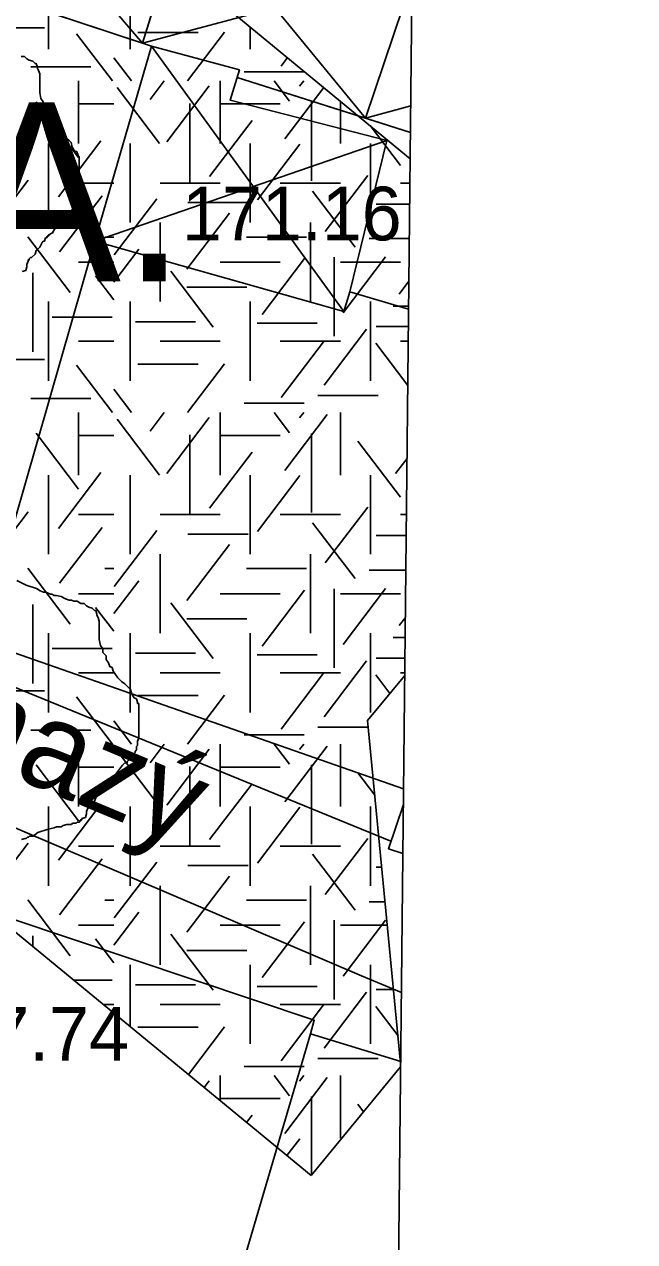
# Model space of a CAD drawing. Extents: x 419101 to 420177, y 4451541 to 4452254.
# Drawn here: x 420159.46 to 420173.1, y 4451735.43 to 4451762.63 of the extents above; entities that cross this region are included whole.
import ezdxf

# ---------------------------------------------------------------- set-up
doc = ezdxf.new("R2010")
doc.units = 0
for name, color, linetype in [('0_ÖNERİ_LEJAND', 7, 'Continuous'), ('3_HALİHAZIR', 7, 'Continuous'), ('Level 3', 7, 'Continuous'), ('Level 41', 7, 'Continuous'), ('Level 62', 7, 'Continuous')]:
    doc.layers.add(name, color=color, linetype=linetype)

# ---------------------------------------------------------------- blocks, each defined once
blk = doc.blocks.new('YA')
at = {"layer": 'Level 41'}
blk.add_text('Y.A.', height=4, dxfattribs=at).set_placement((-5.166, -2))

msp = doc.modelspace()

# ---------------------------------------------------------------- linework, layer by layer
at = {"layer": '0_ÖNERİ_LEJAND'}
msp.add_lwpolyline([(419108.722, 4452245.778), (420173.096, 4452234.536), (420165.768, 4451540.511), (419101.295, 4451551.753)], close=True, dxfattribs=at)
at = {"layer": '3_HALİHAZIR'}
for p, q in [((420157.683, 4451767.396), (420162.102, 4451762.211)), ((420163.092, 4451765.414), (420167.079, 4451760.538)), ((420168.126, 4451763.827), (420162.102, 4451762.211)), ((420162.301, 4451762.145), (420166.598, 4451756.221)), ((420168.094, 4451760.816), (420167.079, 4451760.538)), ((420161.038, 4451757.793), (420167.559, 4451760.042))]:
    msp.add_line(p, q, dxfattribs=at)
for points in [[(420157.683, 4451767.396), (420156.655, 4451764.014), (420162.102, 4451762.211), (420163.169, 4451765.663)], [(420158.462, 4451748.859), (420147.852, 4451752.73), (420150.491, 4451764.757), (420153.607, 4451763.807), (420153.988, 4451764.897), (420162.301, 4451762.145), (420161.038, 4451757.793)], [(420161.038, 4451757.793), (420162.301, 4451762.145), (420164.265, 4451761.617), (420164.056, 4451760.943), (420167.559, 4451760.042), (420166.732, 4451756.657), (420166.598, 4451756.221)], [(420165.852, 4451740.075), (420160.081, 4451720.458), (420151.726, 4451727.401), (420156.438, 4451743.564), (420165.939, 4451740.382)]]:
    msp.add_lwpolyline(points, close=True, dxfattribs=at)
for points in [[(420168.124, 4451763.637), (420167.079, 4451760.538), (420164.212, 4451761.446), (420164.265, 4451761.617), (420162.301, 4451762.145), (420162.102, 4451762.211), (420163.092, 4451765.414), (420168.126, 4451763.867)], [(420168.124, 4451763.637), (420167.079, 4451760.538), (420168.088, 4451760.218)], [(420167.933, 4451745.55), (420158.462, 4451748.859), (420161.038, 4451757.793), (420162.301, 4451762.145), (420164.265, 4451761.617), (420164.212, 4451761.446), (420168.088, 4451760.218)], [(420167.933, 4451745.55), (420158.462, 4451748.859), (420161.038, 4451757.793), (420166.598, 4451756.221), (420166.732, 4451756.657), (420168.046, 4451756.271)], [(420167.651, 4451744.382), (420147.748, 4451752.526)], [(420167.885, 4451741.003), (420166.991, 4451741.373), (420146.699, 4451750.043)], [(420167.929, 4451745.204), (420167.594, 4451744.214), (420167.918, 4451744.108)], [(420167.611, 4451715.043), (420167.487, 4451714.764), (420160.081, 4451720.458), (420165.852, 4451740.075), (420167.869, 4451739.459)]]:
    msp.add_lwpolyline(points, dxfattribs=at)
at = {"layer": 'Level 3'}
for points in [[(420159.388, 4451761.915), (420159.466, 4451761.915), (420159.518, 4451761.863), (420159.569, 4451761.837), (420159.647, 4451761.811), (420159.699, 4451761.759), (420159.725, 4451761.759), (420159.751, 4451761.681), (420159.751, 4451761.655), (420159.777, 4451761.603), (420159.803, 4451761.525), (420159.803, 4451761.499), (420159.803, 4451761.421), (420159.803, 4451761.369), (420159.803, 4451761.291), (420159.803, 4451761.265), (420159.803, 4451761.187), (420159.803, 4451761.11), (420159.829, 4451760.98), (420159.881, 4451760.902), (420159.881, 4451760.824), (420159.959, 4451760.746), (420159.959, 4451760.668), (420160.01, 4451760.59), (420160.036, 4451760.512), (420160.088, 4451760.486), (420160.114, 4451760.408), (420160.166, 4451760.33), (420160.218, 4451760.253), (420160.296, 4451760.175), (420160.374, 4451760.123), (420160.425, 4451760.071), (420160.451, 4451760.045), (420160.503, 4451759.993), (420160.529, 4451759.889), (420160.581, 4451759.811), (420160.633, 4451759.785), (420160.659, 4451759.707), (420160.659, 4451759.681), (420160.685, 4451759.681), (420160.685, 4451759.655), (420160.685, 4451759.629), (420160.685, 4451759.577), (420160.685, 4451759.474), (420160.685, 4451759.422), (420160.685, 4451759.344), (420160.685, 4451759.266), (420160.685, 4451759.188), (420160.685, 4451759.11), (420160.685, 4451759.032), (420160.685, 4451758.98), (420160.685, 4451758.902), (420160.659, 4451758.85), (420160.659, 4451758.746), (420160.633, 4451758.72), (420160.633, 4451758.643), (420160.607, 4451758.617), (420160.607, 4451758.591), (420160.555, 4451758.539), (420160.503, 4451758.461), (420160.477, 4451758.461), (420160.477, 4451758.435), (420160.451, 4451758.409), (420160.425, 4451758.383), (420160.425, 4451758.357), (420160.4, 4451758.357), (420160.374, 4451758.357)], [(420160.374, 4451758.357), (420160.322, 4451758.305), (420160.166, 4451758.097), (420160.114, 4451758.019), (420160.088, 4451757.967), (420160.062, 4451757.967), (420160.036, 4451757.941), (420160.01, 4451757.941), (420160.01, 4451757.915), (420159.984, 4451757.915), (420159.984, 4451757.889), (420159.959, 4451757.889), (420159.959, 4451757.863), (420159.933, 4451757.863), (420159.907, 4451757.786), (420159.881, 4451757.786), (420159.855, 4451757.76), (420159.803, 4451757.656), (420159.725, 4451757.578), (420159.699, 4451757.5), (420159.621, 4451757.422), (420159.595, 4451757.422), (420159.569, 4451757.396), (420159.569, 4451757.37), (420159.543, 4451757.37), (420159.543, 4451757.344), (420159.518, 4451757.266), (420159.518, 4451757.214), (420159.492, 4451757.136), (420159.414, 4451757.11)], [(420159.293, 4451750.21), (420159.501, 4451750.106), (420159.734, 4451750.028), (420159.812, 4451749.976), (420159.89, 4451749.95), (420159.942, 4451749.95), (420159.994, 4451749.924), (420160.045, 4451749.898), (420160.071, 4451749.898), (420160.123, 4451749.872), (420160.175, 4451749.872), (420160.279, 4451749.846), (420160.383, 4451749.794), (420160.46, 4451749.768), (420160.512, 4451749.768), (420160.564, 4451749.742), (420160.616, 4451749.742), (420160.642, 4451749.742), (420160.72, 4451749.691), (420160.798, 4451749.691), (420160.85, 4451749.639), (420160.901, 4451749.613), (420160.979, 4451749.587), (420161.031, 4451749.535), (420161.057, 4451749.535), (420161.083, 4451749.457), (420161.083, 4451749.431), (420161.109, 4451749.379), (420161.135, 4451749.301), (420161.135, 4451749.275), (420161.135, 4451749.197), (420161.135, 4451749.145), (420161.135, 4451749.067), (420161.135, 4451749.041), (420161.135, 4451748.963), (420161.135, 4451748.886), (420161.161, 4451748.756), (420161.213, 4451748.678), (420161.213, 4451748.6), (420161.291, 4451748.522), (420161.291, 4451748.444), (420161.342, 4451748.366), (420161.368, 4451748.288), (420161.42, 4451748.262), (420161.446, 4451748.184), (420161.498, 4451748.106), (420161.55, 4451748.029), (420161.628, 4451747.951), (420161.706, 4451747.899), (420161.757, 4451747.847), (420161.783, 4451747.821), (420161.835, 4451747.769), (420161.861, 4451747.665), (420161.913, 4451747.587), (420161.965, 4451747.561), (420161.991, 4451747.483), (420161.991, 4451747.457), (420162.017, 4451747.457), (420162.017, 4451747.431), (420162.017, 4451747.405), (420162.017, 4451747.353), (420162.017, 4451747.25), (420162.017, 4451747.198), (420162.017, 4451747.12), (420162.017, 4451747.042), (420162.017, 4451746.964), (420162.017, 4451746.886), (420162.017, 4451746.808), (420162.017, 4451746.756), (420162.017, 4451746.678), (420161.991, 4451746.626), (420161.991, 4451746.522), (420161.965, 4451746.496), (420161.965, 4451746.419), (420161.939, 4451746.393), (420161.939, 4451746.367), (420161.887, 4451746.315), (420161.835, 4451746.237), (420161.809, 4451746.237), (420161.809, 4451746.211), (420161.783, 4451746.185), (420161.757, 4451746.159), (420161.757, 4451746.133), (420161.732, 4451746.133), (420161.706, 4451746.133)], [(420161.706, 4451746.133), (420161.654, 4451746.081), (420161.498, 4451745.873), (420161.446, 4451745.795), (420161.42, 4451745.743), (420161.394, 4451745.743), (420161.368, 4451745.717), (420161.342, 4451745.717), (420161.342, 4451745.691), (420161.316, 4451745.691), (420161.316, 4451745.665), (420161.291, 4451745.665), (420161.291, 4451745.639), (420161.265, 4451745.639), (420161.239, 4451745.562), (420161.213, 4451745.562), (420161.187, 4451745.536), (420161.135, 4451745.432), (420161.057, 4451745.354), (420161.031, 4451745.276), (420160.953, 4451745.198), (420160.927, 4451745.198), (420160.901, 4451745.172), (420160.901, 4451745.146), (420160.875, 4451745.146), (420160.875, 4451745.12), (420160.85, 4451745.042), (420160.85, 4451744.99), (420160.824, 4451744.912), (420160.746, 4451744.886), (420160.746, 4451744.86), (420160.72, 4451744.86), (420160.72, 4451744.834), (420160.694, 4451744.834), (420160.694, 4451744.808), (420160.668, 4451744.808), (420160.642, 4451744.808), (420160.616, 4451744.783), (420160.59, 4451744.783), (420160.564, 4451744.783), (420160.538, 4451744.783), (420160.512, 4451744.757), (420160.486, 4451744.757), (420160.46, 4451744.757), (420160.434, 4451744.757), (420160.409, 4451744.757), (420160.331, 4451744.731), (420160.279, 4451744.705), (420160.201, 4451744.705), (420160.175, 4451744.705), (420160.123, 4451744.679), (420159.994, 4451744.653), (420159.76, 4451744.575), (420159.656, 4451744.497), (420159.578, 4451744.497), (420159.553, 4451744.471), (420159.527, 4451744.471), (420159.501, 4451744.445), (420159.475, 4451744.445), (420159.397, 4451744.419)]]:
    msp.add_lwpolyline(points, dxfattribs=at)
at = {"layer": 'Level 41'}
for p, q in [((420160, 4451762.079), (420160, 4451763.847)), ((420161.821, 4451762.079), (420161.821, 4451763.847)), ((420158.564, 4451762.556), (420159.907, 4451762.556)), ((420161.43, 4451761.37), (420160.628, 4451762.426)), ((420161.998, 4451762.452), (420163.34, 4451762.452)), ((420163.106, 4451761.37), (420163.935, 4451762.461)), ((420164.507, 4451762.079), (420164.507, 4451762.575)), ((420161.853, 4451761.37), (420161.459, 4451761.888)), ((420165.197, 4451761.703), (420165.339, 4451761.89)), ((420159.603, 4451761.682), (420160.946, 4451761.682)), ((420164.368, 4451761.576), (420165.711, 4451761.576)), ((420160.671, 4451761.37), (420160.671, 4451759.972)), ((420160.671, 4451761.37), (420160.671, 4451759.972)), ((420162.269, 4451760.953), (420162.586, 4451761.37)), ((420163.835, 4451761.37), (420163.835, 4451759.972)), ((420165.384, 4451760.918), (420165.04, 4451761.37)), ((420165.61, 4451761.25), (420165.701, 4451761.37)), ((420162.48, 4451759.972), (420161.531, 4451761.222)), ((420162.64, 4451760.007), (420163.589, 4451761.257)), ((420165.277, 4451760.076), (420166.149, 4451761.223)), ((420160.672, 4451759.656), (420159.723, 4451760.905)), ((420160.671, 4451760.856), (420161.459, 4451760.856)), ((420163.16, 4451760.868), (420163.16, 4451759.101)), ((420163.835, 4451760.856), (420165.178, 4451760.856)), ((420165.877, 4451760.903), (420165.877, 4451759.136)), ((420166.521, 4451760.917), (420166.521, 4451759.972)), ((420163.6, 4451759.235), (420164.549, 4451760.485)), ((420167.861, 4451759.481), (420167.185, 4451760.371)), ((420160, 4451759.972), (420160, 4451758.205)), ((420160, 4451759.972), (420160, 4451758.205)), ((420160.22, 4451758.779), (420161.169, 4451760.029)), ((420161.821, 4451758.205), (420161.821, 4451759.972)), ((420164.507, 4451759.972), (420164.507, 4451758.205)), ((420164.666, 4451758.71), (420165.615, 4451759.96)), ((420167.193, 4451759.972), (420167.193, 4451758.205)), ((420158.595, 4451757.904), (420159.544, 4451759.154)), ((420160.671, 4451759.088), (420161.459, 4451759.088)), ((420162.492, 4451759.088), (420163.835, 4451759.088)), ((420165.178, 4451759.088), (420166.521, 4451759.088)), ((420166.183, 4451758.009), (420167.134, 4451759.258)), ((420167.864, 4451759.088), (420168.076, 4451759.088)), ((420166.849, 4451757.659), (420165.899, 4451758.908)), ((420160.246, 4451757.553), (420161.196, 4451758.802)), ((420161.469, 4451757.484), (420162.418, 4451758.733)), ((420163.116, 4451758.654), (420164.459, 4451758.654)), ((420167.324, 4451758.618), (420168.071, 4451758.618)), ((420163.094, 4451757.167), (420164.043, 4451758.417)), ((420162.492, 4451758.205), (420162.492, 4451756.438)), ((420165.85, 4451758.205), (420165.85, 4451756.438)), ((420160.485, 4451756.641), (420159.536, 4451757.89)), ((420161.255, 4451757.881), (420161.459, 4451757.881)), ((420164.422, 4451757.881), (420165.765, 4451757.881)), ((420167.164, 4451757.848), (420168.063, 4451757.848)), ((420161.459, 4451756.875), (420162.018, 4451757.611)), ((420160.671, 4451757.321), (420161.459, 4451757.321)), ((420163.835, 4451757.321), (420165.178, 4451757.321)), ((420164.771, 4451756.151), (420165.721, 4451757.401)), ((420166.382, 4451757.433), (420166.382, 4451755.665)), ((420166.521, 4451757.321), (420167.864, 4451757.321)), ((420166.582, 4451756.187), (420167.531, 4451757.436)), ((420159.646, 4451757.083), (420159.646, 4451755.315)), ((420161.459, 4451756.481), (420161.053, 4451757.015)), ((420163.679, 4451755.87), (420162.73, 4451757.12)), ((420163.089, 4451756.761), (420164.432, 4451756.761)), ((420167.834, 4451756.607), (420168.053, 4451756.895)), ((420160, 4451754.67), (420160, 4451756.438)), ((420161.821, 4451754.67), (420161.821, 4451756.438)), ((420164.507, 4451754.67), (420164.507, 4451756.438)), ((420167.193, 4451754.67), (420167.193, 4451756.438)), ((420167.698, 4451756.34), (420168.047, 4451756.34)), ((420160.082, 4451756.095), (420161.425, 4451756.095)), ((420161.944, 4451755.989), (420163.287, 4451755.989)), ((420164.661, 4451755.955), (420166.004, 4451755.955)), ((420167.324, 4451755.884), (420168.042, 4451755.884)), ((420160.671, 4451755.554), (420161.459, 4451755.554)), ((420162.492, 4451755.554), (420163.835, 4451755.554)), ((420165.178, 4451755.554), (420166.521, 4451755.554)), ((420166.157, 4451754.573), (420167.106, 4451755.823)), ((420167.864, 4451755.554), (420168.039, 4451755.554)), ((420165.197, 4451754.294), (420166.146, 4451755.543)), ((420168.028, 4451754.564), (420167.31, 4451755.508)), ((420158.564, 4451755.147), (420159.907, 4451755.147)), ((420161.43, 4451753.961), (420160.628, 4451755.017)), ((420161.998, 4451755.043), (420163.34, 4451755.043)), ((420163.106, 4451753.961), (420163.935, 4451755.052)), ((420161.853, 4451753.961), (420161.459, 4451754.479)), ((420159.603, 4451754.273), (420160.946, 4451754.273)), ((420166.02, 4451754.342), (420167.363, 4451754.342)), ((420160.671, 4451753.961), (420160.671, 4451752.563)), ((420160.671, 4451753.961), (420160.671, 4451752.563)), ((420162.269, 4451753.544), (420162.586, 4451753.961)), ((420163.835, 4451753.961), (420163.835, 4451752.563)), ((420164.368, 4451754.167), (420165.711, 4451754.167)), ((420165.384, 4451753.509), (420165.04, 4451753.961)), ((420165.61, 4451753.841), (420165.701, 4451753.961)), ((420166.521, 4451753.961), (420166.521, 4451752.563)), ((420162.48, 4451752.563), (420161.531, 4451753.813)), ((420162.64, 4451752.598), (420163.589, 4451753.848)), ((420165.277, 4451752.667), (420166.227, 4451753.917)), ((420160.672, 4451752.247), (420159.723, 4451753.496)), ((420160.671, 4451753.447), (420161.459, 4451753.447)), ((420163.16, 4451753.459), (420163.16, 4451751.692)), ((420163.835, 4451753.447), (420165.178, 4451753.447)), ((420165.877, 4451753.494), (420165.877, 4451751.727)), ((420167.861, 4451752.072), (420166.912, 4451753.321)), ((420163.6, 4451751.826), (420164.549, 4451753.076)), ((420167.754, 4451752.598), (420168.011, 4451752.936)), ((420160, 4451752.563), (420160, 4451750.796)), ((420160, 4451752.563), (420160, 4451750.796)), ((420160.22, 4451751.37), (420161.169, 4451752.62)), ((420161.821, 4451750.796), (420161.821, 4451752.563)), ((420164.507, 4451752.563), (420164.507, 4451750.796)), ((420167.193, 4451752.563), (420167.193, 4451750.796)), ((420164.666, 4451751.301), (420165.615, 4451752.551)), ((420158.595, 4451750.495), (420159.544, 4451751.745)), ((420166.183, 4451750.6), (420167.134, 4451751.849)), ((420160.671, 4451751.679), (420161.459, 4451751.679)), ((420162.492, 4451751.679), (420163.835, 4451751.679)), ((420165.178, 4451751.679), (420166.521, 4451751.679)), ((420166.849, 4451750.25), (420165.899, 4451751.499)), ((420167.864, 4451751.679), (420167.998, 4451751.679)), ((420160.246, 4451750.144), (420161.196, 4451751.393)), ((420161.469, 4451750.075), (420162.418, 4451751.324)), ((420163.116, 4451751.245), (420164.459, 4451751.245)), ((420167.324, 4451751.209), (420167.993, 4451751.209)), ((420163.094, 4451749.758), (420164.043, 4451751.008)), ((420162.492, 4451750.796), (420162.492, 4451749.029)), ((420165.85, 4451750.796), (420165.85, 4451749.029)), ((420160.485, 4451749.232), (420159.536, 4451750.481)), ((420161.255, 4451750.472), (420161.459, 4451750.472)), ((420164.422, 4451750.472), (420165.765, 4451750.472)), ((420167.164, 4451750.439), (420167.985, 4451750.439)), ((420161.459, 4451749.466), (420162.018, 4451750.202)), ((420160.671, 4451749.912), (420161.459, 4451749.912)), ((420163.835, 4451749.912), (420165.178, 4451749.912)), ((420164.771, 4451748.742), (420165.721, 4451749.992)), ((420166.382, 4451750.024), (420166.382, 4451748.256)), ((420166.521, 4451749.912), (420167.864, 4451749.912)), ((420166.582, 4451748.778), (420167.531, 4451750.027)), ((420159.646, 4451749.674), (420159.646, 4451747.906)), ((420161.459, 4451749.072), (420161.053, 4451749.606)), ((420163.679, 4451748.461), (420162.73, 4451749.711)), ((420163.089, 4451749.352), (420164.432, 4451749.352)), ((420167.834, 4451749.198), (420167.973, 4451749.381)), ((420160, 4451747.261), (420160, 4451749.029)), ((420161.821, 4451747.261), (420161.821, 4451749.029)), ((420164.507, 4451747.261), (420164.507, 4451749.029)), ((420167.193, 4451747.261), (420167.193, 4451749.029)), ((420167.698, 4451748.931), (420167.969, 4451748.931)), ((420160.082, 4451748.686), (420161.425, 4451748.686)), ((420161.944, 4451748.58), (420163.287, 4451748.58)), ((420164.661, 4451748.546), (420166.004, 4451748.546)), ((420166.157, 4451747.164), (420167.106, 4451748.414)), ((420167.324, 4451748.475), (420167.964, 4451748.475)), ((420160.671, 4451748.145), (420161.459, 4451748.145)), ((420162.492, 4451748.145), (420163.835, 4451748.145)), ((420165.178, 4451748.145), (420166.521, 4451748.145)), ((420165.197, 4451746.885), (420166.146, 4451748.134)), ((420167.627, 4451747.683), (420167.31, 4451748.099)), ((420167.864, 4451748.145), (420167.96, 4451748.145)), ((420158.564, 4451747.738), (420159.907, 4451747.738)), ((420161.43, 4451746.552), (420160.628, 4451747.608)), ((420161.998, 4451747.634), (420163.34, 4451747.634)), ((420163.106, 4451746.552), (420163.935, 4451747.643)), ((420159.603, 4451746.864), (420160.946, 4451746.864)), ((420161.853, 4451746.552), (420161.459, 4451747.07)), ((420166.02, 4451746.933), (420167.144, 4451746.933)), ((420164.368, 4451746.758), (420165.711, 4451746.758)), ((420160.671, 4451746.552), (420160.671, 4451745.154)), ((420160.671, 4451746.552), (420160.671, 4451745.154)), ((420162.48, 4451745.154), (420161.531, 4451746.404)), ((420162.269, 4451746.135), (420162.586, 4451746.552)), ((420162.64, 4451745.189), (420163.589, 4451746.439)), ((420163.835, 4451746.552), (420163.835, 4451745.154)), ((420165.384, 4451746.1), (420165.04, 4451746.552)), ((420165.277, 4451745.258), (420166.227, 4451746.508)), ((420165.61, 4451746.432), (420165.701, 4451746.552)), ((420166.521, 4451746.552), (420166.521, 4451745.154)), ((420160.672, 4451744.838), (420159.723, 4451746.087)), ((420160.671, 4451746.038), (420161.459, 4451746.038)), ((420163.16, 4451746.05), (420163.16, 4451744.283)), ((420163.835, 4451746.038), (420165.178, 4451746.038)), ((420165.877, 4451746.085), (420165.877, 4451744.318)), ((420167.291, 4451745.414), (420166.912, 4451745.912)), ((420163.6, 4451744.417), (420164.549, 4451745.667)), ((420160, 4451745.154), (420160, 4451743.387)), ((420160, 4451745.154), (420160, 4451743.387)), ((420160.22, 4451743.961), (420161.169, 4451745.211)), ((420161.821, 4451743.387), (420161.821, 4451745.154)), ((420164.507, 4451745.154), (420164.507, 4451743.387)), ((420164.666, 4451743.892), (420165.615, 4451745.142)), ((420167.193, 4451745.154), (420167.193, 4451743.387)), ((420166.183, 4451743.191), (420167.134, 4451744.44)), ((420158.595, 4451743.086), (420159.544, 4451744.336)), ((420160.671, 4451744.27), (420161.459, 4451744.27)), ((420162.492, 4451744.27), (420163.835, 4451744.27)), ((420165.178, 4451744.27), (420166.521, 4451744.27)), ((420160.246, 4451742.735), (420161.196, 4451743.984)), ((420161.469, 4451742.666), (420162.418, 4451743.915)), ((420166.849, 4451742.841), (420165.899, 4451744.09)), ((420163.094, 4451742.349), (420164.043, 4451743.599)), ((420163.116, 4451743.836), (420164.459, 4451743.836)), ((420167.324, 4451743.8), (420167.446, 4451743.8)), ((420162.492, 4451743.387), (420162.492, 4451741.62)), ((420165.85, 4451743.387), (420165.85, 4451741.62)), ((420160.485, 4451741.823), (420159.536, 4451743.072)), ((420161.255, 4451743.063), (420161.459, 4451743.063)), ((420164.422, 4451743.063), (420165.765, 4451743.063)), ((420161.459, 4451742.057), (420162.018, 4451742.793)), ((420167.164, 4451743.03), (420167.52, 4451743.03)), ((420160.671, 4451742.503), (420161.459, 4451742.503)), ((420163.835, 4451742.503), (420165.178, 4451742.503)), ((420164.771, 4451741.333), (420165.721, 4451742.583)), ((420166.382, 4451742.615), (420166.382, 4451740.847)), ((420166.521, 4451742.503), (420167.571, 4451742.503)), ((420166.582, 4451741.369), (420167.531, 4451742.618)), ((420159.646, 4451742.265), (420159.646, 4451742.033)), ((420163.679, 4451741.052), (420162.73, 4451742.302)), ((420161.459, 4451741.663), (420161.053, 4451742.197)), ((420163.089, 4451741.943), (420164.432, 4451741.943)), ((420161.821, 4451740.242), (420161.821, 4451741.62)), ((420164.507, 4451739.852), (420164.507, 4451741.62)), ((420167.193, 4451739.852), (420167.193, 4451741.62)), ((420160.564, 4451741.277), (420161.425, 4451741.277)), ((420161.944, 4451741.171), (420163.287, 4451741.171)), ((420164.661, 4451741.137), (420166.004, 4451741.137)), ((420166.157, 4451739.755), (420167.106, 4451741.005)), ((420167.324, 4451741.066), (420167.71, 4451741.066)), ((420161.221, 4451740.736), (420161.459, 4451740.736)), ((420162.492, 4451740.736), (420163.835, 4451740.736)), ((420165.178, 4451740.736), (420166.521, 4451740.736)), ((420165.197, 4451739.476), (420166.146, 4451740.725)), ((420167.809, 4451740.034), (420167.31, 4451740.69)), ((420161.998, 4451740.225), (420163.34, 4451740.225)), ((420163.125, 4451739.169), (420163.935, 4451740.234)), ((420166.02, 4451739.524), (420167.363, 4451739.524)), ((420164.368, 4451739.349), (420165.711, 4451739.349)), ((420163.476, 4451738.881), (420163.589, 4451739.03)), ((420163.835, 4451739.143), (420163.835, 4451738.585)), ((420165.384, 4451738.691), (420165.04, 4451739.143)), ((420165.277, 4451737.849), (420166.227, 4451739.099)), ((420165.61, 4451739.023), (420165.701, 4451739.143)), ((420166.521, 4451739.143), (420166.521, 4451737.745)), ((420163.835, 4451738.629), (420165.178, 4451738.629)), ((420165.877, 4451738.676), (420165.877, 4451736.924)), ((420167.039, 4451738.336), (420166.912, 4451738.503)), ((420164.427, 4451738.097), (420164.549, 4451738.258)), ((420165.328, 4451737.355), (420165.615, 4451737.733))]:
    msp.add_line(p, q, dxfattribs=at)
at = {"layer": 'Level 62'}
for p, q in [((420167.13, 4451747.079), (420167.96, 4451748.087)), ((420165.867, 4451736.912), (420152.558, 4451747.867)), ((420167.13, 4451747.079), (420167.868, 4451739.423)), ((420165.867, 4451736.912), (420167.867, 4451739.343))]:
    msp.add_line(p, q, dxfattribs=at)
msp.add_lwpolyline([(420147.452, 4451755.739), (420138.85, 4451762.819), (420138.67, 4451764.692), (420152.952, 4451772.086), (420168.082, 4451759.633)], dxfattribs=at)

# ---------------------------------------------------------------- block references
at = {"layer": 'Level 41'}
msp.add_blockref('YA', (420158.164, 4451758.891), dxfattribs=at)
msp.add_blockref('YA', (420158.164, 4451758.891), dxfattribs=at)

# ---------------------------------------------------------------- texts
at = {"layer": '3_HALİHAZIR'}
for s, p in [('171.16', (420162.983, 4451757.807)), ('177.74', (420156.891, 4451739.476))]:
    msp.add_text(s, height=1.2, dxfattribs=at).set_placement(p)
msp.add_text('2.Mutlu Çýkmazý', height=2, rotation=337.3073, dxfattribs=at).set_placement((420144.092, 4451752.141))

doc.saveas('drawing.dxf')
